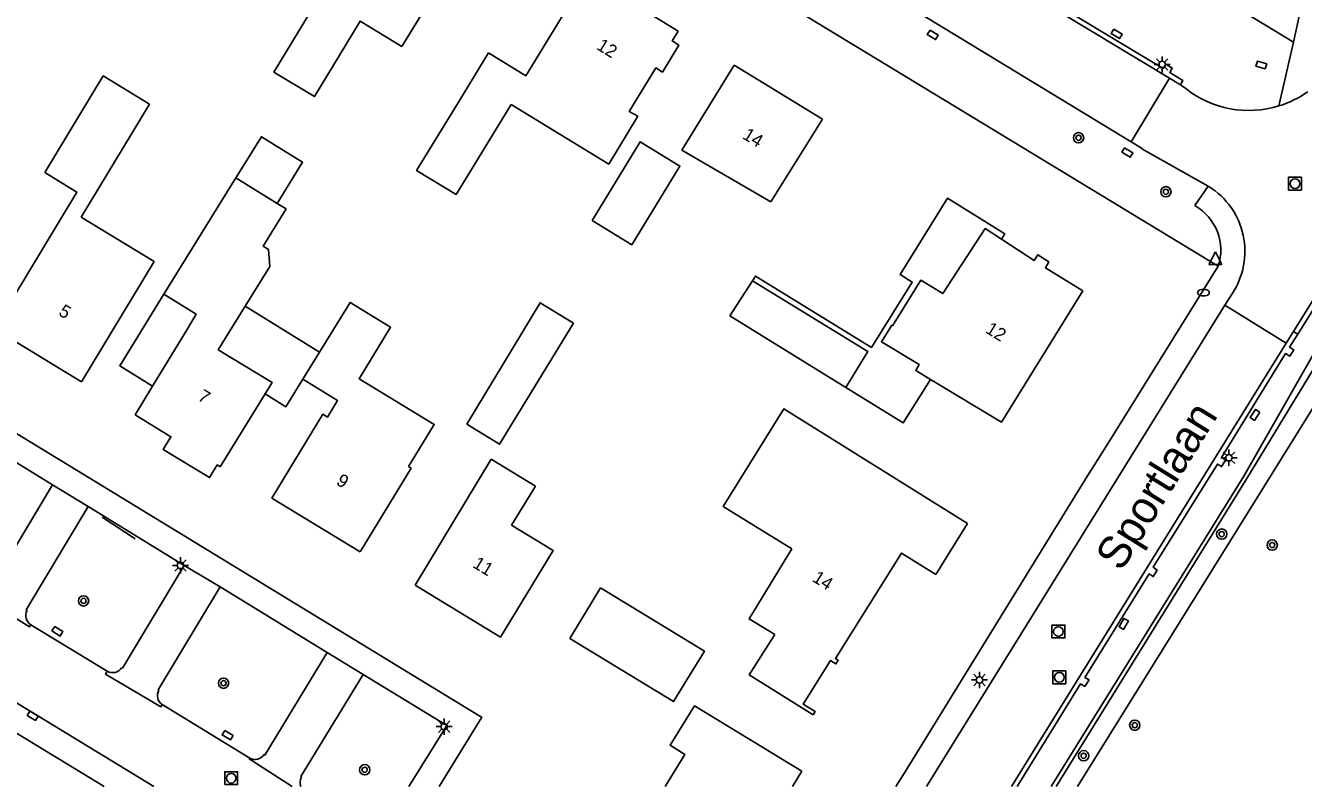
# Model space of a CAD drawing. Extents: x 136000 to 141014, y 402000 to 403500.
# Drawn here: x 138322.9 to 138421.8, y 402000 to 402058.9 of the extents above; entities that cross this region are included whole.
import ezdxf

# ---------------------------------------------------------------- set-up
doc = ezdxf.new("R2010")
doc.units = 0
for name, color, linetype in [('gg-afsc-hekwerk', 7, 'Continuous'), ('gg-anno-huisnummerreeks BGT', 7, 'Continuous'), ('gg-anno-openbare ruimte label', 7, 'Continuous'), ('gg-bbg-bijgebouw', 7, 'Continuous'), ('gg-bbg-gedigitaliseerde bebouwing', 7, 'Continuous'), ('gg-bbg-gedigitaliseerde bijgebouw', 7, 'Continuous'), ('gg-bbg-hoofdgebouw', 7, 'Continuous'), ('gg-bbg-luifel en loopbrug', 7, 'Continuous'), ('gg-knt-bovenkant onderkant talud', 7, 'Continuous'), ('gg-knt-verharding', 7, 'Continuous'), ('gg-knt-verharding nz', 7, 'Continuous'), ('gg-kntw-greppel-droge sloot', 7, 'Continuous'), ('gt-grn-groengrens', 7, 'Continuous'), ('gt-grn-weggrens', 7, 'Continuous'), ('gt-symb-boom', 7, 'Continuous'), ('gt-symb-brandkraan', 7, 'Continuous'), ('gt-symb-kolk', 7, 'Continuous'), ('gt-symb-kolk center center', 7, 'Continuous'), ('gt-symb-lichtmast', 7, 'Continuous'), ('gt-symb-rioolschacht', 7, 'Continuous'), ('gt-symb-waterafsluiter', 7, 'Continuous')]:
    doc.layers.add(name, color=color, linetype=linetype)

# ---------------------------------------------------------------- blocks, each defined once
blk = doc.blocks.new('gt0-KOLKCC')
at = {"layer": 'gt-symb-kolk center center'}
blk.add_lwpolyline([(-0.375, 0.2), (0.375, 0.2), (0.375, -0.2), (-0.375, -0.2)], close=True, dxfattribs=at)
blk = doc.blocks.new('gt0-BOOM')
at = {"layer": 'gt-symb-boom'}
for radius in [0.4, 0.2]:
    blk.add_circle((0, 0), radius, dxfattribs=at)
blk = doc.blocks.new('gt0-LMAST')
at = {"layer": 'gt-symb-lichtmast'}
for p, q in [((-0.182, 0.173), (-0.447, 0.438)), ((-0.005, 0.246), (-0.005, 0.621)), ((0.172, 0.173), (0.437, 0.438)), ((-0.255, -0.004), (-0.63, -0.004)), ((-0.182, -0.181), (-0.447, -0.446)), ((-0.005, -0.254), (-0.005, -0.629)), ((0.437, -0.446), (0.172, -0.181)), ((0.245, -0.004), (0.62, -0.004))]:
    blk.add_line(p, q, dxfattribs=at)
blk.add_circle((-0.005, -0.004), 0.25, dxfattribs=at)
blk = doc.blocks.new('gt0-RS')
at = {"layer": 'gt-symb-rioolschacht'}
blk.add_lwpolyline([(-0.5, -0.5), (0.5, -0.5), (0.5, 0.5), (-0.5, 0.5)], close=True, dxfattribs=at)
blk.add_circle((0, 0), 0.375, dxfattribs=at)
blk = doc.blocks.new('gt0-KOLK')
at = {"layer": 'gt-symb-kolk'}
blk.add_lwpolyline([(0, 0), (0.375, 0), (0.375, 0.4), (-0.375, 0.4), (-0.375, 0), (0, 0)], dxfattribs=at)
blk = doc.blocks.new('gt0-BR')
at = {"layer": 'gt-symb-brandkraan'}
for centre, radius, start, end in [((-0.244, 0), 0.206, 107.56694, 252.43307), ((0.599, -2.664), 3, 106.89205, 107.56694), ((0, -0.691), 0.938, 73.10799, 106.89205), ((-0.599, -2.664), 3, 72.43309, 73.10799), ((0.244, 0), 0.206, 287.56695, 72.43309), ((0.599, 2.664), 3, 252.43307, 253.10797), ((0, 0.691), 0.938, 253.10797, 286.89206), ((-0.599, 2.664), 3, 286.89206, 287.56695)]:
    blk.add_arc(centre, radius, start, end, dxfattribs=at)
blk = doc.blocks.new('gt0-WAFSL')
at = {"layer": 'gt-symb-waterafsluiter'}
for p, q in [((-0.5, -0.333), (0, 0.667)), ((0, 0.667), (0.5, -0.333)), ((0.5, -0.333), (-0.5, -0.333))]:
    blk.add_line(p, q, dxfattribs=at)

msp = doc.modelspace()

# ---------------------------------------------------------------- linework, layer by layer
at = {"layer": 'gg-afsc-hekwerk'}
msp.add_line((138404.306, 402000), (138427.809, 402037.794), dxfattribs=at)
at = {"layer": 'gg-bbg-bijgebouw'}
for points in [[(138379.155, 402039.129), (138377.414, 402036.409), (138386.379, 402030.869)], [(138379.155, 402039.129), (138382.016, 402037.376), (138388.087, 402033.654), (138386.379, 402030.869)]]:
    msp.add_lwpolyline(points, dxfattribs=at)
at = {"layer": 'gg-bbg-gedigitaliseerde bebouwing'}
for p, q in [((138356.112, 402052.497), (138358.717, 402056.765)), ((138332.492, 402052.81), (138327.194, 402044.061)), ((138360.468, 402052.772), (138368.037, 402048.152)), ((138333.599, 402038.088), (138339.173, 402047.095)), ((138342.361, 402045.124), (138339.173, 402047.095)), ((138327.194, 402044.061), (138332.853, 402040.635)), ((138327.211, 402031.299), (138332.853, 402040.635)), ((138339.885, 402037.162), (138337.804, 402033.798)), ((138344.361, 402031.51), (138345.646, 402033.6))]:
    msp.add_line(p, q, dxfattribs=at)
for points in [[(138347.235, 402063.757), (138342.104, 402055.284), (138345.245, 402053.382), (138348.783, 402059.224), (138352.007, 402057.272), (138354.441, 402061.227)], [(138380.57, 402045.247), (138373.699, 402049.24), (138377.731, 402055.82)], [(138332.492, 402052.81), (138328.904, 402054.983), (138324.373, 402047.503)], [(138356.112, 402052.497), (138353.161, 402047.663), (138356.212, 402045.8), (138360.468, 402052.772)], [(138342.361, 402045.124), (138343.058, 402044.693), (138341.274, 402041.811), (138341.684, 402041.558), (138341.785, 402040.233), (138339.885, 402037.162)], [(138335.339, 402035.296), (138336.106, 402036.537), (138333.599, 402038.088)], [(138345.646, 402033.6), (138348.017, 402037.459), (138351.146, 402035.536), (138348.7, 402031.556), (138354.519, 402028.012), (138352.539, 402024.762)], [(138382.194, 402018.382), (138376.892, 402021.673), (138381.573, 402029.212), (138395.811, 402020.34)], [(138352.539, 402024.762), (138352.735, 402024.643), (138348.781, 402018.15)], [(138360.511, 402020.207), (138362.359, 402023.235), (138358.94, 402025.322)], [(138360.511, 402020.207), (138363.729, 402018.247), (138359.651, 402011.55)], [(138382.194, 402018.382), (138378.89, 402012.97), (138380.873, 402011.759)], [(138380.873, 402011.759), (138378.911, 402008.629), (138383.856, 402005.529)]]:
    msp.add_lwpolyline(points, dxfattribs=at)
at = {"layer": 'gg-bbg-gedigitaliseerde bijgebouw'}
for points in [[(138366.736, 402043.795), (138369.815, 402041.915), (138373.534, 402048.007), (138370.453, 402049.888), (138366.736, 402043.795)], [(138357.038, 402028.032), (138359.579, 402026.481), (138365.299, 402035.85), (138362.718, 402037.426), (138357.038, 402028.032)], [(138365.02, 402011.454), (138373.054, 402006.564), (138375.434, 402010.477), (138367.401, 402015.366), (138365.02, 402011.454)]]:
    msp.add_lwpolyline(points, dxfattribs=at)
at = {"layer": 'gg-bbg-hoofdgebouw'}
for p, q in [((138373.411, 402058.46), (138366.361, 402062.77)), ((138384.581, 402051.63), (138377.731, 402055.82)), ((138384.581, 402051.63), (138380.57, 402045.247)), ((138404.716, 402038.363), (138398.421, 402028.18)), ((138332.721, 402030.988), (138335.339, 402035.296)), ((138398.421, 402028.18), (138392.943, 402031.488)), ((138331.361, 402028.75), (138332.721, 402030.988)), ((138341.428, 402030.384), (138337.96, 402024.74)), ((138353.041, 402015.58), (138358.94, 402025.322)), ((138341.951, 402022.31), (138348.781, 402018.15)), ((138393.341, 402016.4), (138395.811, 402020.34)), ((138353.041, 402015.58), (138359.651, 402011.55)), ((138374.679, 402006.245), (138382.98, 402001.193)), ((138382.254, 402000), (138382.98, 402001.193))]:
    msp.add_line(p, q, dxfattribs=at)
for points in [[(138366.361, 402062.77), (138361.609, 402054.997), (138358.717, 402056.765)], [(138368.037, 402048.152), (138370.281, 402051.86), (138369.619, 402052.24), (138371.677, 402055.599), (138372.19, 402055.288), (138373.454, 402057.377), (138372.942, 402057.697), (138373.411, 402058.46)], [(138324.373, 402047.503), (138326.862, 402045.996), (138320.455, 402035.415), (138327.211, 402031.299)], [(138392.943, 402031.488), (138391.789, 402032.185), (138392.064, 402032.641), (138389.138, 402034.408), (138389.93, 402035.684), (138389.99, 402035.651), (138392.179, 402039.17), (138393.877, 402038.144), (138397.173, 402043.169), (138398.424, 402042.349)], [(138404.716, 402038.363), (138401.834, 402040.138), (138402.105, 402040.591), (138401.231, 402041.141), (138400.948, 402040.693), (138398.424, 402042.349)], [(138337.804, 402033.798), (138341.97, 402031.266), (138341.428, 402030.384)], [(138344.361, 402031.51), (138347.028, 402029.871), (138346.257, 402028.58), (138345.889, 402028.803), (138341.951, 402022.31)], [(138337.96, 402024.74), (138337.725, 402024.883), (138337.129, 402023.901), (138333.539, 402026.082), (138334.135, 402027.064), (138331.361, 402028.75)], [(138393.341, 402016.4), (138390.698, 402018.057), (138385.583, 402009.898), (138385.795, 402009.765), (138385.62, 402009.485), (138385.196, 402009.75), (138383.087, 402006.375), (138384.02, 402005.792), (138383.856, 402005.529)], [(138372.397, 402000), (138373.929, 402002.468), (138372.778, 402003.183), (138374.679, 402006.245)]]:
    msp.add_lwpolyline(points, dxfattribs=at)
at = {"layer": 'gg-bbg-luifel en loopbrug'}
msp.add_line((138339.885, 402037.162), (138345.646, 402033.6), dxfattribs=at)
for points in [[(138339.173, 402047.095), (138341.146, 402050.284), (138344.333, 402048.312), (138342.361, 402045.124)], [(138398.424, 402042.349), (138398.697, 402042.764), (138394.243, 402045.516), (138390.598, 402039.614), (138391.525, 402039.035), (138388.361, 402033.973), (138379.383, 402039.499), (138379.155, 402039.129)], [(138333.599, 402038.088), (138330.18, 402032.56), (138332.721, 402030.988)], [(138344.361, 402031.51), (138343.046, 402029.384), (138341.428, 402030.384)], [(138386.379, 402030.869), (138390.831, 402028.14), (138392.943, 402031.488)]]:
    msp.add_lwpolyline(points, dxfattribs=at)
at = {"layer": 'gg-knt-bovenkant onderkant talud'}
msp.add_line((138328.811, 402020.828), (138331.382, 402019.172), dxfattribs=at)
at = {"layer": 'gg-knt-verharding'}
for p, q in [((138411.427, 402054.8), (138378.843, 402074.528)), ((138408.478, 402049.876), (138384.288, 402064.589)), ((138413.292, 402062.314), (138421.033, 402057.595)), ((138415.211, 402040.25), (138381.142, 402060.94)), ((138271.373, 402058.286), (138358.061, 402005.44)), ((138421.033, 402057.595), (138419.905, 402052.663)), ((138408.478, 402049.876), (138411.427, 402054.8)), ((138412.281, 402054.283), (138411.427, 402054.8)), ((138412.281, 402054.283), (138412.7, 402054.002)), ((138413.405, 402044.945), (138414.435, 402046.448)), ((138414.484, 402046.421), (138414.435, 402046.448)), ((138264.866, 402041.33), (138332.822, 402000)), ((138415.211, 402040.25), (138406.695, 402026.564)), ((138421.022, 402035.212), (138424.344, 402040.559)), ((138263.788, 402039.557), (138328.976, 402000)), ((138415.72, 402037.233), (138416.276, 402038.128)), ((138421.368, 402035.003), (138422.837, 402037.344)), ((138392.622, 402000), (138415.72, 402037.233)), ((138420.465, 402034.316), (138415.72, 402037.233)), ((138399.197, 402000), (138420.465, 402034.316)), ((138420.465, 402034.316), (138421.022, 402035.212)), ((138421.022, 402035.212), (138421.368, 402035.003)), ((138324.973, 402023.35), (138316.485, 402028.546)), ((138335.158, 402017.095), (138327.745, 402021.663)), ((138346.243, 402010.356), (138337.943, 402015.439)), ((138323.287, 402012.517), (138329.206, 402008.915)), ((138333.47, 402006.346), (138340.246, 402002.194))]:
    msp.add_line(p, q, dxfattribs=at)
for points in [[(138412.281, 402054.283), (138412.475, 402054.623), (138411.46, 402055.247), (138411.652, 402055.591), (138411.151, 402055.893), (138410.938, 402055.555), (138400.297, 402061.992), (138400.5, 402062.307), (138400.025, 402062.642), (138399.798, 402062.308), (138387.453, 402069.777), (138387.634, 402070.119), (138387.146, 402070.403), (138386.936, 402070.087), (138379.091, 402074.846)], [(138414.435, 402046.448), (138409.3, 402049.333), (138409.324, 402049.363), (138408.478, 402049.876)], [(138399.649, 402000), (138404.557, 402007.936), (138404.869, 402007.743), (138405.204, 402008.237), (138404.888, 402008.432), (138409.853, 402016.447), (138410.172, 402016.239), (138410.476, 402016.737), (138410.173, 402016.962), (138415.145, 402024.951), (138415.462, 402024.747), (138415.778, 402025.253), (138415.447, 402025.46), (138420.424, 402033.498), (138420.745, 402033.291), (138421.066, 402033.779), (138420.731, 402034.002), (138421.368, 402035.003)], [(138390.248, 402000), (138390.911, 402001.062), (138405.096, 402024.027), (138406.695, 402026.564)], [(138324.973, 402023.35), (138320.174, 402015.339), (138320.091, 402015.389)], [(138327.745, 402021.663), (138322.925, 402013.655), (138323.003, 402013.623)], [(138335.158, 402017.095), (138330.386, 402009.152), (138330.32, 402009.189)], [(138337.943, 402015.439), (138333.152, 402007.465), (138333.215, 402007.444)], [(138346.243, 402010.356), (138341.415, 402002.422), (138341.34, 402002.465)], [(138349.015, 402008.667), (138344.19, 402000.77), (138344.257, 402000.717)], [(138352.561, 402000), (138355.485, 402004.728), (138349.015, 402008.667)], [(138358.061, 402005.44), (138358.2, 402005.355), (138354.9, 402000)]]:
    msp.add_lwpolyline(points, dxfattribs=at)
for centre, radius, start, end in [((138417.581, 402060.209), 7.896, 231.8242, 287.11996), ((138417.576, 402060.205), 7.894, 287.15894, 305.31271), ((138411.376, 402041.409), 5.897, 326.19441, 58.19226), ((138411.42, 402041.487), 3.988, 341.9358, 60.14413), ((138323.767, 402013.23), 0.859, 152.76606, 236.03661), ((138329.62, 402009.634), 0.83, 240.08837, 327.54804), ((138333.896, 402007.024), 0.8, 148.30995, 237.83929), ((138340.659, 402002.87), 0.793, 238.59419, 329.2317), ((138344.948, 402000.284), 0.816, 147.96404, 200.4091)]:
    msp.add_arc(centre, radius, start, end, dxfattribs=at)
at = {"layer": 'gg-knt-verharding nz'}
for p, q in [((138324.973, 402023.35), (138327.745, 402021.663)), ((138335.158, 402017.095), (138337.943, 402015.439)), ((138346.243, 402010.356), (138349.015, 402008.667))]:
    msp.add_line(p, q, dxfattribs=at)
for points in [[(138319, 402015.14), (138318.919, 402015.003), (138323.186, 402012.354), (138323.287, 402012.517)], [(138329.206, 402008.915), (138329.072, 402008.699), (138333.365, 402006.167), (138333.47, 402006.346)], [(138340.246, 402002.194), (138340.208, 402002.13), (138343.53, 402000)]]:
    msp.add_lwpolyline(points, dxfattribs=at)
at = {"layer": 'gg-kntw-greppel-droge sloot'}
msp.add_lwpolyline([(138402.273, 402000), (138417.177, 402024.022), (138424.281, 402036.438)], dxfattribs=at)
at = {"layer": 'gt-grn-groengrens'}
msp.add_lwpolyline([(138402.658, 402000), (138417.431, 402023.836), (138424.725, 402035.833), (138425.334, 402036.779), (138427.809, 402037.794)], dxfattribs=at)
at = {"layer": 'gt-grn-weggrens'}
msp.add_line((138421.033, 402057.595), (138421.471, 402059.6), dxfattribs=at)

# ---------------------------------------------------------------- block references
at = {"layer": 'gt-symb-boom'}
for p in [(138404.392, 402050.199), (138411.155, 402046.017), (138415.476, 402019.526), (138419.385, 402018.68), (138327.378, 402014.361), (138338.213, 402007.991), (138408.75, 402004.738), (138404.79, 402002.374), (138349.138, 402001.291)]:
    msp.add_blockref('gt0-BOOM', p, dxfattribs=at)
at = {"layer": 'gt-symb-brandkraan'}
msp.add_blockref('gt0-BR', (138414.064, 402038.212), dxfattribs=at)
at = {"layer": 'gt-symb-kolk', "rotation": 148.60027414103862}
msp.add_blockref('gt0-KOLK', (138323.541, 402005.641), dxfattribs=at)
at = {"layer": 'gt-symb-kolk center center'}
for p, rotation in [((138393.114, 402058.168), -31.301421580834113), ((138407.352, 402058.24), -30.606700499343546), ((138418.541, 402055.832), 163.8750392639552), ((138408.172, 402049.055), -30.87795546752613), ((138418.049, 402028.75), -122.82832304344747), ((138407.894, 402012.581), -120.19428607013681), ((138325.357, 402012.01), -32.41857910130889), ((138338.524, 402003.962), -31.482738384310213)]:
    msp.add_blockref('gt0-KOLKCC', p, dxfattribs=dict(at, rotation=rotation))
at = {"layer": 'gt-symb-lichtmast'}
for p in [(138410.879, 402055.879), (138416.043, 402025.442), (138334.884, 402017.11), (138396.73, 402008.244), (138355.289, 402004.631)]:
    msp.add_blockref('gt0-LMAST', p, dxfattribs=at)
at = {"layer": 'gt-symb-rioolschacht'}
for p in [(138421.143, 402046.646), (138402.838, 402011.989), (138402.905, 402008.444), (138338.805, 402000.637)]:
    msp.add_blockref('gt0-RS', p, dxfattribs=at)
at = {"layer": 'gt-symb-waterafsluiter'}
msp.add_blockref('gt0-WAFSL', (138414.988, 402040.713), dxfattribs=at)

# ---------------------------------------------------------------- texts
at = {"layer": 'gg-anno-huisnummerreeks BGT'}
for s, rotation, p in [('12', 328.5, (138367.019, 402057.095)), ('14', 328.5, (138378.316, 402050.188)), ('5', 328.7, (138325.373, 402036.517)), ('12', 328.3, (138397.123, 402035.165)), ('7', 328.7, (138336.146, 402029.938)), ('9', 328.7, (138346.868, 402023.413)), ('11', 328.6, (138357.426, 402017.007)), ('14', 327.9, (138383.721, 402015.922))]:
    msp.add_text(s, height=1, rotation=rotation, dxfattribs=at).set_placement(p)
at = {"layer": 'gg-anno-openbare ruimte label'}
msp.add_text('Sportlaan', height=2.5, rotation=58.2, dxfattribs=at).set_placement((138407.698, 402016.553))

doc.saveas('drawing.dxf')
